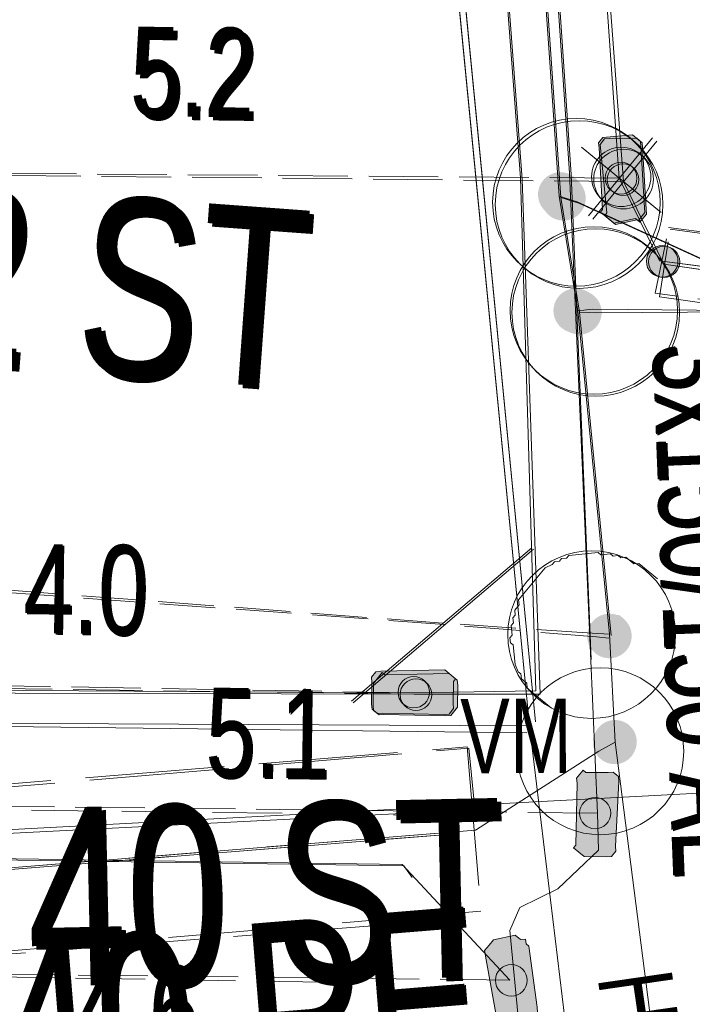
# Model space of a CAD drawing. Header units: metres. Extents: x -740 to 758, y -633 to 854.
# Tile 539 of 656: x 139.48 to 143.5, y -366.76 to -360.87. Entities that reach past the tile are written whole.
import ezdxf

# ---------------------------------------------------------------- set-up
doc = ezdxf.new("R2010")
doc.units = ezdxf.units.M
doc.header["$MEASUREMENT"] = 0
for name, pattern in [('333_125', [0.4576, 0.3328, -0.1248]), ('333_333', [0.6656, 0.3328, -0.3328]), ('416_125', [0.5408, 0.416, -0.1248]), ('416_416', [0.832, 0.416, -0.416]), ('832_208', [1.04, 0.832, -0.208])]:
    doc.linetypes.add(name, pattern=pattern)
for name, color, linetype in [('Gas.LOVION', 7, 'Continuous'), ('Grundkarte.LOVION', 7, 'Continuous'), ('Strom.LOVION', 7, 'Continuous'), ('StromBemass.LOVION', 7, 'Continuous'), ('Wasser.LOVION', 7, 'Continuous')]:
    doc.layers.add(name, color=color, linetype=linetype)
doc.styles.add('ERSTELLTER_STIL_1', font='arial.ttf')

msp = doc.modelspace()

# ---------------------------------------------------------------- hatches: boundary and pattern name
at = {"layer": 'Strom.LOVION', "linetype": 'Continuous', "lineweight": 13}
for points in [[(143.2183, -361.9951), (143.1972, -361.6277), (143.1943, -361.5984), (143.1461, -361.5588), (142.9704, -361.576), (142.944, -361.6081), (142.9469, -361.6374), (142.968, -362.0048), (142.9548, -362.0208), (143.0352, -362.0869), (143.1655, -362.0593), (143.1816, -362.0725), (143.2212, -362.0243)], [(143.2282, -362.0032), (143.2071, -361.6358), (143.2042, -361.6065), (143.1721, -361.5801), (143.1428, -361.583), (143.0096, -361.5812), (142.9803, -361.5841), (142.9539, -361.6162), (142.994, -362.0261), (142.9808, -362.0422), (143.0451, -362.095), (143.1754, -362.0675), (143.1914, -362.0807), (143.2311, -362.0325)], [(141.6516, -365.0152), (142.0218, -365.0233), (142.0511, -365.0204), (142.0775, -364.9883), (142.0746, -364.959), (142.0764, -364.8259), (142.0896, -364.8098), (142.0253, -364.757), (141.6419, -364.7649), (141.6126, -364.7678), (141.5862, -364.7999), (141.589, -364.8292), (141.5873, -364.9623), (141.5902, -364.9916), (141.6223, -365.018)], [(141.6615, -365.0233), (142.0317, -365.0314), (142.061, -365.0286), (142.1006, -364.9804), (142.1024, -364.8472), (142.0995, -364.8179), (142.0513, -364.7783), (141.6678, -364.7862), (141.6518, -364.773), (141.5989, -364.8373), (141.5972, -364.9705), (141.6, -364.9997), (141.6322, -365.0262)], [(142.8156, -365.4334), (142.8074, -365.8036), (142.7942, -365.8197), (142.8585, -365.8725), (142.9917, -365.8743), (143.021, -365.8714), (143.0474, -365.8393), (143.0445, -365.81), (143.0659, -365.4237), (143.063, -365.3944), (143.0309, -365.368), (143.0016, -365.3708), (142.8684, -365.3691), (142.8523, -365.3559), (142.8127, -365.4041)], [(142.2631, -366.4332), (142.3296, -366.8109), (142.3164, -366.827), (142.3646, -366.8666), (142.5402, -366.8494), (142.5799, -366.8012), (142.577, -366.7719), (142.5266, -366.4074), (142.5105, -366.3942), (142.5077, -366.3649), (142.4784, -366.3678), (142.4462, -366.3414), (142.3159, -366.3689)]]:
    msp.add_hatch(color=7, dxfattribs=at).paths.add_polyline_path(points)
at = {"layer": 'StromBemass.LOVION', "linetype": 'Continuous', "lineweight": 13}
for points in [[(143.1518, -361.8786), (143.1588, -361.8689), (143.1645, -361.8584), (143.1689, -361.8473), (143.1718, -361.8357), (143.1733, -361.8239), (143.1732, -361.812), (143.1717, -361.8001), (143.1687, -361.7886), (143.1642, -361.7775), (143.1585, -361.7671), (143.1514, -361.7574), (143.1432, -361.7488), (143.134, -361.7412), (143.1239, -361.7348), (143.1131, -361.7298), (143.1017, -361.7261), (143.09, -361.7239), (143.0781, -361.7232), (143.0662, -361.724), (143.0545, -361.7263), (143.0431, -361.73), (143.0324, -361.7351), (143.0223, -361.7415), (143.0131, -361.7492), (143.005, -361.7579), (142.998, -361.7676), (142.9923, -361.778), (142.9879, -361.7892), (142.985, -361.8007), (142.9836, -361.8126), (142.9836, -361.8245), (142.9851, -361.8363), (142.9881, -361.8479), (142.9926, -361.859), (142.9983, -361.8694), (143.0054, -361.879), (143.0136, -361.8877), (143.0228, -361.8953), (143.0329, -361.9016), (143.0437, -361.9067), (143.0551, -361.9103), (143.0668, -361.9125), (143.0787, -361.9132), (143.0906, -361.9125), (143.1023, -361.9102), (143.1137, -361.9065), (143.1244, -361.9013), (143.1345, -361.8949), (143.1437, -361.8873)], [(143.1628, -361.8868), (143.1697, -361.8772), (143.1754, -361.8669), (143.1797, -361.8558), (143.1826, -361.8444), (143.184, -361.8326), (143.184, -361.8208), (143.1825, -361.809), (143.1795, -361.7976), (143.1751, -361.7866), (143.1694, -361.7762), (143.1624, -361.7667), (143.1543, -361.7581), (143.1451, -361.7506), (143.1351, -361.7442), (143.1244, -361.7392), (143.1131, -361.7356), (143.1015, -361.7334), (143.0896, -361.7327), (143.0778, -361.7335), (143.0662, -361.7358), (143.055, -361.7395), (143.0443, -361.7445), (143.0343, -361.7509), (143.0252, -361.7585), (143.0171, -361.7671), (143.0102, -361.7767), (143.0045, -361.7871), (143.0002, -361.7981), (142.9973, -361.8096), (142.9959, -361.8214), (142.9959, -361.8332), (142.9974, -361.845), (143.0004, -361.8564), (143.0048, -361.8674), (143.0105, -361.8778), (143.0175, -361.8873), (143.0256, -361.8959), (143.0348, -361.9034), (143.0448, -361.9097), (143.0555, -361.9147), (143.0668, -361.9184), (143.0784, -361.9205), (143.0903, -361.9213), (143.1021, -361.9205), (143.1137, -361.9182), (143.1249, -361.9145), (143.1356, -361.9094), (143.1456, -361.9031), (143.1547, -361.8955)], [(143.3972, -362.3747), (143.4041, -362.3651), (143.4098, -362.3547), (143.4141, -362.3436), (143.417, -362.3321), (143.4185, -362.3204), (143.4184, -362.3085), (143.4169, -362.2968), (143.4139, -362.2853), (143.4095, -362.2743), (143.4038, -362.2639), (143.3968, -362.2544), (143.3887, -362.2457), (143.3795, -362.2382), (143.3695, -362.2319), (143.3587, -362.2269), (143.3475, -362.2233), (143.3358, -362.2211), (143.324, -362.2204), (143.3121, -362.2212), (143.3005, -362.2234), (143.2893, -362.2271), (143.2785, -362.2322), (143.2686, -362.2386), (143.2594, -362.2462), (143.2514, -362.2548), (143.2444, -362.2644), (143.2388, -362.2748), (143.2344, -362.2859), (143.2315, -362.2974), (143.2301, -362.3091), (143.2301, -362.321), (143.2316, -362.3327), (143.2346, -362.3442), (143.239, -362.3552), (143.2448, -362.3656), (143.2518, -362.3751), (143.2599, -362.3838), (143.269, -362.3913), (143.2791, -362.3976), (143.2898, -362.4026), (143.3011, -362.4062), (143.3127, -362.4084), (143.3246, -362.4091), (143.3364, -362.4083), (143.348, -362.4061), (143.3593, -362.4024), (143.37, -362.3973), (143.38, -362.3909), (143.3891, -362.3833)], [(143.4078, -362.377), (143.4146, -362.3675), (143.4202, -362.3572), (143.4245, -362.3463), (143.4274, -362.335), (143.4288, -362.3233), (143.4288, -362.3116), (143.4273, -362.3), (143.4243, -362.2887), (143.42, -362.2778), (143.4143, -362.2676), (143.4074, -362.2581), (143.3994, -362.2496), (143.3903, -362.2422), (143.3804, -362.236), (143.3698, -362.231), (143.3587, -362.2274), (143.3472, -362.2253), (143.3355, -362.2246), (143.3238, -362.2254), (143.3123, -362.2276), (143.3012, -362.2312), (143.2906, -362.2363), (143.2808, -362.2426), (143.2718, -362.2501), (143.2638, -362.2586), (143.2569, -362.2681), (143.2513, -362.2784), (143.2471, -362.2893), (143.2442, -362.3006), (143.2428, -362.3122), (143.2428, -362.3239), (143.2443, -362.3355), (143.2473, -362.3469), (143.2516, -362.3577), (143.2573, -362.368), (143.2642, -362.3774), (143.2722, -362.3859), (143.2813, -362.3934), (143.2912, -362.3996), (143.3018, -362.4045), (143.3129, -362.4081), (143.3244, -362.4103), (143.3361, -362.411), (143.3478, -362.4102), (143.3593, -362.408), (143.3704, -362.4043), (143.381, -362.3993), (143.3908, -362.393), (143.3998, -362.3855)], [(141.9119, -364.9499), (141.9187, -364.9403), (141.9244, -364.93), (141.9287, -364.9191), (141.9316, -364.9076), (141.933, -364.896), (141.933, -364.8842), (141.9315, -364.8725), (141.9285, -364.8612), (141.9241, -364.8502), (141.9184, -364.84), (141.9115, -364.8305), (141.9034, -364.8219), (141.8943, -364.8144), (141.8844, -364.8082), (141.8737, -364.8032), (141.8625, -364.7996), (141.8509, -364.7974), (141.8392, -364.7967), (141.8275, -364.7975), (141.8159, -364.7997), (141.8047, -364.8034), (141.7941, -364.8085), (141.7842, -364.8148), (141.7752, -364.8223), (141.7671, -364.8309), (141.7603, -364.8405), (141.7546, -364.8508), (141.7503, -364.8617), (141.7474, -364.8731), (141.746, -364.8848), (141.746, -364.8966), (141.7476, -364.9082), (141.7505, -364.9196), (141.7549, -364.9305), (141.7606, -364.9408), (141.7675, -364.9503), (141.7756, -364.9589), (141.7847, -364.9663), (141.7946, -364.9726), (141.8053, -364.9776), (141.8165, -364.9812), (141.8281, -364.9834), (141.8398, -364.9841), (141.8515, -364.9833), (141.8631, -364.981), (141.8743, -364.9774), (141.8849, -364.9723), (141.8948, -364.966), (141.9038, -364.9585)], [(141.9254, -364.965), (141.9323, -364.9553), (141.938, -364.9449), (141.9423, -364.9338), (141.9453, -364.9223), (141.9467, -364.9105), (141.9467, -364.8987), (141.9451, -364.8869), (141.9421, -364.8754), (141.9377, -364.8643), (141.932, -364.8539), (141.925, -364.8444), (141.9168, -364.8357), (141.9076, -364.8282), (141.8976, -364.8218), (141.8868, -364.8168), (141.8755, -364.8132), (141.8638, -364.811), (141.852, -364.8103), (141.8401, -364.8111), (141.8284, -364.8133), (141.8171, -364.817), (141.8064, -364.8221), (141.7964, -364.8285), (141.7873, -364.8361), (141.7792, -364.8448), (141.7722, -364.8545), (141.7665, -364.8649), (141.7622, -364.876), (141.7593, -364.8875), (141.7578, -364.8993), (141.7579, -364.9111), (141.7594, -364.9229), (141.7624, -364.9344), (141.7668, -364.9455), (141.7725, -364.9559), (141.7796, -364.9654), (141.7877, -364.9741), (141.7969, -364.9816), (141.8069, -364.988), (141.8177, -364.993), (141.829, -364.9966), (141.8407, -364.9988), (141.8526, -364.9995), (141.8644, -364.9987), (141.8761, -364.9965), (141.8874, -364.9928), (141.8981, -364.9877), (141.9081, -364.9813), (141.9172, -364.9737)], [(142.9957, -365.6719), (143.0026, -365.6624), (143.0082, -365.6521), (143.0125, -365.6411), (143.0154, -365.6297), (143.0168, -365.6181), (143.0168, -365.6063), (143.0153, -365.5946), (143.0123, -365.5833), (143.008, -365.5723), (143.0023, -365.5621), (142.9953, -365.5526), (142.9873, -365.544), (142.9782, -365.5366), (142.9682, -365.5303), (142.9576, -365.5253), (142.9464, -365.5217), (142.9348, -365.5196), (142.9231, -365.5189), (142.9114, -365.5196), (142.8998, -365.5219), (142.8887, -365.5256), (142.878, -365.5306), (142.8681, -365.5369), (142.8591, -365.5444), (142.8511, -365.553), (142.8442, -365.5626), (142.8386, -365.5729), (142.8343, -365.5838), (142.8314, -365.5952), (142.83, -365.6069), (142.83, -365.6187), (142.8315, -365.6303), (142.8345, -365.6417), (142.8388, -365.6526), (142.8445, -365.6629), (142.8515, -365.6724), (142.8595, -365.6809), (142.8686, -365.6884), (142.8786, -365.6947), (142.8892, -365.6996), (142.9004, -365.7032), (142.912, -365.7054), (142.9237, -365.7061), (142.9354, -365.7053), (142.947, -365.7031), (142.9581, -365.6994), (142.9688, -365.6944), (142.9787, -365.688), (142.9877, -365.6805)], [(142.4952, -366.6718), (142.5022, -366.6622), (142.5079, -366.6518), (142.5122, -366.6407), (142.5151, -366.6292), (142.5166, -366.6174), (142.5165, -366.6055), (142.515, -366.5938), (142.512, -366.5823), (142.5076, -366.5713), (142.5019, -366.5609), (142.4948, -366.5513), (142.4867, -366.5427), (142.4775, -366.5351), (142.4675, -366.5288), (142.4567, -366.5238), (142.4454, -366.5201), (142.4337, -366.5179), (142.4219, -366.5172), (142.41, -366.518), (142.3984, -366.5203), (142.3871, -366.524), (142.3764, -366.5291), (142.3664, -366.5355), (142.3572, -366.5431), (142.3491, -366.5517), (142.3422, -366.5614), (142.3365, -366.5718), (142.3322, -366.5829), (142.3292, -366.5944), (142.3278, -366.6062), (142.3278, -366.618), (142.3294, -366.6298), (142.3324, -366.6413), (142.3368, -366.6523), (142.3425, -366.6627), (142.3495, -366.6723), (142.3577, -366.6809), (142.3669, -366.6885), (142.3769, -366.6948), (142.3877, -366.6998), (142.399, -366.7034), (142.4106, -366.7056), (142.4225, -366.7063), (142.4343, -366.7056), (142.446, -366.7033), (142.4573, -366.6996), (142.468, -366.6945), (142.478, -366.6881), (142.4871, -366.6805)]]:
    msp.add_hatch(color=7, dxfattribs=at).paths.add_polyline_path(points)
at = {"layer": 'Wasser.LOVION', "linetype": 'Continuous', "lineweight": 13}
for points in [[(142.8183, -362.0005), (142.8281, -361.9869), (142.8361, -361.9722), (142.8423, -361.9567), (142.8464, -361.9404), (142.8484, -361.9238), (142.8484, -361.9071), (142.8462, -361.8905), (142.842, -361.8743), (142.8358, -361.8587), (142.8277, -361.8441), (142.8178, -361.8306), (142.8063, -361.8184), (142.7934, -361.8078), (142.7792, -361.7989), (142.764, -361.7918), (142.7481, -361.7867), (142.7316, -361.7836), (142.7149, -361.7826), (142.6982, -361.7837), (142.6818, -361.7869), (142.6659, -361.7921), (142.6508, -361.7993), (142.6367, -361.8083), (142.6238, -361.819), (142.6124, -361.8312), (142.6026, -361.8448), (142.5946, -361.8595), (142.5885, -361.8751), (142.5844, -361.8913), (142.5823, -361.9079), (142.5824, -361.9247), (142.5845, -361.9413), (142.5887, -361.9575), (142.5949, -361.973), (142.603, -361.9877), (142.6129, -362.0012), (142.6244, -362.0133), (142.6374, -362.024), (142.6515, -362.0329), (142.6667, -362.04), (142.6826, -362.0451), (142.6991, -362.0482), (142.7158, -362.0492), (142.7325, -362.0481), (142.7489, -362.0449), (142.7648, -362.0396), (142.7799, -362.0325), (142.7941, -362.0235), (142.8069, -362.0127)], [(142.8209, -362.0042), (142.8306, -361.9906), (142.8386, -361.9759), (142.8447, -361.9604), (142.8488, -361.9442), (142.8509, -361.9276), (142.8508, -361.9109), (142.8487, -361.8943), (142.8445, -361.8781), (142.8383, -361.8626), (142.8302, -361.848), (142.8203, -361.8345), (142.8088, -361.8224), (142.7959, -361.8118), (142.7818, -361.8028), (142.7666, -361.7958), (142.7507, -361.7907), (142.7343, -361.7876), (142.7176, -361.7866), (142.7009, -361.7877), (142.6845, -361.7909), (142.6687, -361.7961), (142.6536, -361.8033), (142.6395, -361.8123), (142.6266, -361.823), (142.6152, -361.8352), (142.6055, -361.8487), (142.5975, -361.8634), (142.5914, -361.879), (142.5873, -361.8952), (142.5852, -361.9117), (142.5853, -361.9284), (142.5874, -361.945), (142.5916, -361.9612), (142.5978, -361.9767), (142.6059, -361.9913), (142.6158, -362.0048), (142.6273, -362.017), (142.6402, -362.0276), (142.6543, -362.0365), (142.6695, -362.0436), (142.6854, -362.0487), (142.7018, -362.0517), (142.7185, -362.0527), (142.7352, -362.0516), (142.7516, -362.0485), (142.7674, -362.0432), (142.7825, -362.0361), (142.7966, -362.0271), (142.8095, -362.0164)], [(142.8342, -362.017), (142.844, -362.0034), (142.852, -361.9886), (142.8582, -361.973), (142.8623, -361.9568), (142.8643, -361.9401), (142.8643, -361.9233), (142.8621, -361.9067), (142.8579, -361.8905), (142.8517, -361.8749), (142.8436, -361.8602), (142.8337, -361.8467), (142.8221, -361.8345), (142.8092, -361.8239), (142.795, -361.8149), (142.7798, -361.8078), (142.7638, -361.8027), (142.7473, -361.7996), (142.7306, -361.7986), (142.7139, -361.7997), (142.6974, -361.8029), (142.6815, -361.8081), (142.6663, -361.8153), (142.6522, -361.8244), (142.6393, -361.8351), (142.6278, -361.8474), (142.618, -361.861), (142.61, -361.8757), (142.6039, -361.8913), (142.5997, -361.9076), (142.5977, -361.9242), (142.5978, -361.941), (142.5999, -361.9576), (142.6041, -361.9738), (142.6104, -361.9894), (142.6185, -362.0041), (142.6284, -362.0176), (142.6399, -362.0298), (142.6529, -362.0405), (142.6671, -362.0494), (142.6823, -362.0565), (142.6982, -362.0616), (142.7147, -362.0647), (142.7314, -362.0657), (142.7482, -362.0646), (142.7647, -362.0614), (142.7806, -362.0562), (142.7957, -362.049), (142.8099, -362.04), (142.8228, -362.0292)], [(142.8371, -362.0233), (142.8469, -362.0098), (142.8549, -361.9951), (142.861, -361.9795), (142.8651, -361.9633), (142.8672, -361.9467), (142.8671, -361.93), (142.865, -361.9134), (142.8608, -361.8972), (142.8546, -361.8817), (142.8465, -361.867), (142.8366, -361.8535), (142.8251, -361.8414), (142.8122, -361.8308), (142.798, -361.8219), (142.7829, -361.8148), (142.7669, -361.8097), (142.7505, -361.8066), (142.7338, -361.8056), (142.7171, -361.8067), (142.7007, -361.8099), (142.6848, -361.8151), (142.6697, -361.8223), (142.6556, -361.8313), (142.6427, -361.842), (142.6313, -361.8542), (142.6215, -361.8678), (142.6135, -361.8825), (142.6074, -361.898), (142.6033, -361.9142), (142.6013, -361.9308), (142.6013, -361.9476), (142.6035, -361.9642), (142.6077, -361.9803), (142.6139, -361.9959), (142.622, -362.0105), (142.6319, -362.024), (142.6434, -362.0362), (142.6563, -362.0468), (142.6704, -362.0557), (142.6856, -362.0628), (142.7015, -362.0679), (142.718, -362.071), (142.7347, -362.072), (142.7513, -362.0709), (142.7678, -362.0677), (142.7837, -362.0625), (142.7988, -362.0553), (142.8129, -362.0463), (142.8257, -362.0356)], [(142.9099, -362.6945), (142.9197, -362.681), (142.9277, -362.6663), (142.9338, -362.6508), (142.9379, -362.6346), (142.9399, -362.6181), (142.9399, -362.6014), (142.9377, -362.5848), (142.9335, -362.5687), (142.9273, -362.5532), (142.9192, -362.5386), (142.9094, -362.5251), (142.8979, -362.513), (142.885, -362.5024), (142.8709, -362.4935), (142.8558, -362.4865), (142.8399, -362.4814), (142.8235, -362.4783), (142.8069, -362.4773), (142.7902, -362.4784), (142.7738, -362.4816), (142.758, -362.4868), (142.7429, -362.4939), (142.7289, -362.5029), (142.716, -362.5136), (142.7046, -362.5258), (142.6949, -362.5393), (142.6869, -362.554), (142.6808, -362.5695), (142.6767, -362.5857), (142.6747, -362.6022), (142.6747, -362.6189), (142.6769, -362.6355), (142.6811, -362.6516), (142.6873, -362.6671), (142.6953, -362.6817), (142.7052, -362.6952), (142.7167, -362.7073), (142.7295, -362.7179), (142.7437, -362.7268), (142.7588, -362.7338), (142.7747, -362.7389), (142.7911, -362.742), (142.8077, -362.743), (142.8244, -362.7419), (142.8407, -362.7387), (142.8566, -362.7335), (142.8717, -362.7264), (142.8857, -362.7174), (142.8985, -362.7067)], [(142.9152, -362.696), (142.9249, -362.6825), (142.9329, -362.6678), (142.939, -362.6523), (142.9431, -362.6361), (142.9452, -362.6196), (142.9451, -362.6029), (142.943, -362.5863), (142.9388, -362.5702), (142.9326, -362.5547), (142.9245, -362.5401), (142.9146, -362.5266), (142.9032, -362.5145), (142.8903, -362.5039), (142.8762, -362.495), (142.861, -362.4879), (142.8452, -362.4828), (142.8288, -362.4798), (142.8121, -362.4788), (142.7954, -362.4799), (142.7791, -362.4831), (142.7632, -362.4883), (142.7481, -362.4954), (142.7341, -362.5044), (142.7212, -362.5151), (142.7099, -362.5273), (142.7001, -362.5408), (142.6921, -362.5555), (142.686, -362.571), (142.6819, -362.5872), (142.6799, -362.6037), (142.6799, -362.6204), (142.6821, -362.637), (142.6863, -362.6531), (142.6925, -362.6686), (142.7006, -362.6832), (142.7104, -362.6967), (142.7219, -362.7088), (142.7348, -362.7194), (142.7489, -362.7283), (142.764, -362.7354), (142.7799, -362.7405), (142.7963, -362.7435), (142.8129, -362.7445), (142.8296, -362.7434), (142.846, -362.7402), (142.8618, -362.735), (142.8769, -362.7279), (142.891, -362.7189), (142.9038, -362.7082)], [(142.9269, -362.7027), (142.9366, -362.6893), (142.9445, -362.6748), (142.9506, -362.6593), (142.9546, -362.6433), (142.9567, -362.6268), (142.9566, -362.6103), (142.9545, -362.5938), (142.9503, -362.5778), (142.9442, -362.5624), (142.9361, -362.5479), (142.9264, -362.5345), (142.915, -362.5225), (142.9022, -362.512), (142.8882, -362.5031), (142.8731, -362.4961), (142.8574, -362.4911), (142.8411, -362.488), (142.8245, -362.487), (142.808, -362.4881), (142.7917, -362.4913), (142.776, -362.4964), (142.761, -362.5036), (142.7471, -362.5125), (142.7343, -362.5231), (142.723, -362.5352), (142.7133, -362.5486), (142.7054, -362.5632), (142.6994, -362.5786), (142.6953, -362.5947), (142.6933, -362.6111), (142.6933, -362.6277), (142.6955, -362.6441), (142.6996, -362.6601), (142.7058, -362.6755), (142.7138, -362.69), (142.7236, -362.7034), (142.735, -362.7154), (142.7478, -362.7259), (142.7618, -362.7348), (142.7768, -362.7418), (142.7926, -362.7469), (142.8089, -362.7499), (142.8254, -362.7509), (142.8419, -362.7498), (142.8582, -362.7466), (142.8739, -362.7415), (142.8889, -362.7344), (142.9029, -362.7254), (142.9156, -362.7148)], [(142.9328, -362.7044), (142.9424, -362.6909), (142.9503, -362.6764), (142.9564, -362.661), (142.9604, -362.645), (142.9625, -362.6286), (142.9624, -362.6121), (142.9603, -362.5957), (142.9561, -362.5797), (142.95, -362.5643), (142.942, -362.5499), (142.9322, -362.5365), (142.9209, -362.5245), (142.9081, -362.514), (142.8941, -362.5052), (142.8791, -362.4982), (142.8634, -362.4932), (142.8471, -362.4901), (142.8306, -362.4891), (142.8141, -362.4902), (142.7979, -362.4934), (142.7822, -362.4985), (142.7673, -362.5056), (142.7533, -362.5145), (142.7406, -362.5251), (142.7294, -362.5372), (142.7197, -362.5506), (142.7118, -362.5651), (142.7057, -362.5805), (142.7017, -362.5965), (142.6997, -362.6129), (142.6997, -362.6295), (142.7018, -362.6458), (142.706, -362.6618), (142.7121, -362.6772), (142.7201, -362.6917), (142.7299, -362.705), (142.7413, -362.717), (142.754, -362.7275), (142.768, -362.7363), (142.783, -362.7433), (142.7987, -362.7484), (142.815, -362.7514), (142.8315, -362.7524), (142.848, -362.7513), (142.8642, -362.7482), (142.8799, -362.743), (142.8948, -362.7359), (142.9088, -362.727), (142.9215, -362.7164)], [(143.1118, -364.6387), (143.1216, -364.6252), (143.1296, -364.6105), (143.1357, -364.5949), (143.1398, -364.5787), (143.1418, -364.5621), (143.1418, -364.5454), (143.1396, -364.5289), (143.1354, -364.5127), (143.1292, -364.4972), (143.1211, -364.4825), (143.1113, -364.4691), (143.0998, -364.4569), (143.0869, -364.4463), (143.0727, -364.4374), (143.0576, -364.4303), (143.0417, -364.4252), (143.0252, -364.4221), (143.0086, -364.4211), (142.9919, -364.4222), (142.9755, -364.4254), (142.9596, -364.4306), (142.9445, -364.4378), (142.9304, -364.4468), (142.9176, -364.4575), (142.9062, -364.4697), (142.8964, -364.4833), (142.8884, -364.4979), (142.8823, -364.5135), (142.8782, -364.5297), (142.8761, -364.5463), (142.8762, -364.563), (142.8783, -364.5796), (142.8825, -364.5957), (142.8887, -364.6113), (142.8968, -364.6259), (142.9067, -364.6394), (142.9182, -364.6515), (142.9311, -364.6621), (142.9452, -364.671), (142.9604, -364.6781), (142.9763, -364.6832), (142.9927, -364.6863), (143.0094, -364.6873), (143.0261, -364.6862), (143.0425, -364.683), (143.0584, -364.6778), (143.0735, -364.6706), (143.0876, -364.6616), (143.1004, -364.6509)], [(143.1118, -364.6387), (143.1216, -364.6252), (143.1296, -364.6105), (143.1357, -364.5949), (143.1398, -364.5787), (143.1418, -364.5621), (143.1418, -364.5454), (143.1396, -364.5289), (143.1354, -364.5127), (143.1292, -364.4972), (143.1211, -364.4825), (143.1113, -364.4691), (143.0998, -364.4569), (143.0869, -364.4463), (143.0727, -364.4374), (143.0576, -364.4303), (143.0417, -364.4252), (143.0252, -364.4221), (143.0086, -364.4211), (142.9919, -364.4222), (142.9755, -364.4254), (142.9596, -364.4306), (142.9445, -364.4378), (142.9304, -364.4468), (142.9176, -364.4575), (142.9062, -364.4697), (142.8964, -364.4833), (142.8884, -364.4979), (142.8823, -364.5135), (142.8782, -364.5297), (142.8761, -364.5463), (142.8762, -364.563), (142.8783, -364.5796), (142.8825, -364.5957), (142.8887, -364.6113), (142.8968, -364.6259), (142.9067, -364.6394), (142.9182, -364.6515), (142.9311, -364.6621), (142.9452, -364.671), (142.9604, -364.6781), (142.9763, -364.6832), (142.9927, -364.6863), (143.0094, -364.6873), (143.0261, -364.6862), (143.0425, -364.683), (143.0584, -364.6778), (143.0735, -364.6706), (143.0876, -364.6616), (143.1004, -364.6509)], [(142.9491, -364.4393), (142.8963, -364.5036), (142.8992, -364.5328), (142.886, -364.5489), (142.8917, -364.6075), (142.9238, -364.6339), (142.9267, -364.6631), (143.0984, -364.4542), (143.0663, -364.4278)], [(142.9491, -364.4393), (142.8963, -364.5036), (142.8992, -364.5328), (142.886, -364.5489), (142.8917, -364.6075), (142.9238, -364.6339), (142.9267, -364.6631), (143.0984, -364.4542), (143.0663, -364.4278)], [(143.141, -365.2729), (143.1505, -365.2596), (143.1583, -365.2453), (143.1643, -365.2301), (143.1683, -365.2143), (143.1703, -365.1981), (143.1702, -365.1818), (143.1681, -365.1656), (143.164, -365.1498), (143.158, -365.1346), (143.1501, -365.1203), (143.1404, -365.1071), (143.1292, -365.0953), (143.1166, -365.0849), (143.1028, -365.0762), (143.088, -365.0693), (143.0725, -365.0643), (143.0564, -365.0613), (143.0401, -365.0603), (143.0238, -365.0614), (143.0078, -365.0645), (142.9923, -365.0696), (142.9775, -365.0766), (142.9638, -365.0854), (142.9512, -365.0959), (142.9401, -365.1078), (142.9305, -365.121), (142.9227, -365.1354), (142.9168, -365.1506), (142.9127, -365.1664), (142.9108, -365.1826), (142.9108, -365.1989), (142.9129, -365.2151), (142.917, -365.2309), (142.9231, -365.2461), (142.931, -365.2603), (142.9406, -365.2735), (142.9518, -365.2854), (142.9645, -365.2958), (142.9783, -365.3045), (142.9931, -365.3114), (143.0086, -365.3164), (143.0246, -365.3194), (143.0409, -365.3203), (143.0572, -365.3193), (143.0733, -365.3161), (143.0888, -365.3111), (143.1035, -365.3041), (143.1173, -365.2953), (143.1298, -365.2848)], [(143.1428, -365.2686), (143.1523, -365.2554), (143.1601, -365.2411), (143.1661, -365.2259), (143.1701, -365.21), (143.1721, -365.1938), (143.1721, -365.1775), (143.17, -365.1613), (143.1658, -365.1455), (143.1598, -365.1303), (143.1519, -365.1161), (143.1422, -365.1029), (143.131, -365.091), (143.1184, -365.0806), (143.1046, -365.0719), (143.0898, -365.065), (143.0742, -365.06), (143.0582, -365.057), (143.0419, -365.056), (143.0256, -365.0571), (143.0096, -365.0602), (142.9941, -365.0653), (142.9793, -365.0723), (142.9655, -365.0811), (142.953, -365.0916), (142.9419, -365.1035), (142.9323, -365.1168), (142.9245, -365.1311), (142.9185, -365.1463), (142.9145, -365.1621), (142.9125, -365.1783), (142.9126, -365.1947), (142.9147, -365.2108), (142.9188, -365.2267), (142.9248, -365.2418), (142.9327, -365.2561), (142.9424, -365.2693), (142.9536, -365.2811), (142.9662, -365.2915), (142.98, -365.3002), (142.9948, -365.3071), (143.0104, -365.3121), (143.0264, -365.3151), (143.0427, -365.3161), (143.059, -365.315), (143.0751, -365.3119), (143.0906, -365.3068), (143.1053, -365.2998), (143.1191, -365.291), (143.1316, -365.2806)]]:
    msp.add_hatch(color=7, dxfattribs=at).paths.add_polyline_path(points)

# ---------------------------------------------------------------- linework, layer by layer
at = {"layer": 'Gas.LOVION', "color": 5, "linetype": 'Continuous', "lineweight": 18}
for points in [[(145.3373, -365.3789), (145.2363, -365.4036), (138.9879, -365.7337), (137.8565, -365.8)], [(142.1607, -365.5952), (139.0139, -365.7551), (137.8664, -365.8081)]]:
    msp.add_lwpolyline(points, dxfattribs=at)
at = {"layer": 'Grundkarte.LOVION', "color": 8, "linetype": 'Continuous', "lineweight": 18}
for points in [[(142.5673, -365.0677), (141.7372, -356.5777), (141.5487, -353.1381), (141.5868, -347.7847), (142.0296, -344.7563), (142.3104, -342.187), (143.7666, -336.2221), (144.6928, -332.9987), (144.787, -332.753), (144.8755, -332.4488), (144.9961, -332.171), (145.0581, -331.8989), (145.2994, -331.3433), (145.3879, -331.0391), (145.4821, -330.7935), (145.7233, -330.2379), (145.8118, -329.9337), (145.9324, -329.6559), (146.0266, -329.4102), (146.5091, -328.299), (146.6033, -328.0534), (146.7561, -327.802), (146.8503, -327.5563), (147.0237, -327.2143)], [(142.5673, -365.0677), (141.7372, -356.5777), (141.5487, -353.1381), (141.5868, -347.7847), (142.0296, -344.7563)], [(153.7233, -416.9912), (153.3918, -416.0187), (150.2464, -406.2181), (149.1281, -402.3374), (147.4709, -395.9676), (146.1522, -390.0376), (145.2544, -385.6919), (143.7727, -375.374), (142.531, -365.0917), (141.6951, -356.5431), (141.5432, -353.7797), (141.6951, -356.5431), (141.9528, -359.178), (137.899, -359.131), (137.1321, -359.1469)], [(153.7233, -416.9912), (153.3918, -416.0187), (150.2464, -406.2181), (149.1281, -402.3374), (147.4709, -395.9676), (146.1522, -390.0376), (145.2544, -385.6919), (143.7727, -375.374), (142.531, -365.0917), (141.6951, -356.5431), (141.5432, -353.7797)], [(142.5144, -365.132), (137.928, -365.078), (129.2671, -365.0677), (128.0846, -365.065), (124.0951, -365.0709), (113.5814, -369.084), (112.0214, -363.7095), (124.1553, -359.0356), (128.0919, -359.094), (129.333, -359.0909), (137.941, -359.1655), (141.9948, -359.2125), (142.5673, -365.0677)], [(137.1321, -359.1469), (137.899, -359.131), (141.9528, -359.178), (142.531, -365.0917), (137.9181, -365.0699), (132.2456, -365.0925)], [(125.9002, -385.3471), (118.2875, -385.1751), (115.3099, -374.9739), (128.0096, -375.1805), (132.3297, -375.231), (134.1677, -375.2877), (132.3297, -375.231), (128.0096, -375.1805), (115.3099, -374.9739), (113.5814, -369.084), (124.0951, -365.0709), (128.0846, -365.065), (129.2671, -365.0677), (137.928, -365.078), (142.5144, -365.132)], [(132.2456, -365.0925), (137.9181, -365.0699), (142.531, -365.0917), (143.7727, -375.374), (141.8497, -375.3551), (140.8429, -375.3354), (132.2877, -375.1965), (127.9676, -375.146), (124.0045, -375.1196), (127.9676, -375.146), (132.2877, -375.1965), (140.8429, -375.3354), (141.8497, -375.3551), (143.7727, -375.374), (145.2544, -385.6919), (141.7012, -385.6256), (133.1138, -385.4603), (131.8992, -385.4312), (118.2455, -385.1406), (117.586, -382.9293)]]:
    msp.add_lwpolyline(points, dxfattribs=at)
at = {"layer": 'Grundkarte.LOVION', "color": 253, "linetype": 'Continuous', "lineweight": 18}
for points in [[(142.0296, -344.7563), (141.5868, -347.7847), (141.5487, -353.1381), (141.7372, -356.5777), (142.5673, -365.0677)], [(141.5432, -353.7797), (141.6951, -356.5431), (142.531, -365.0917), (143.7727, -375.374), (145.2544, -385.6919), (146.1522, -390.0376), (147.4709, -395.9676), (149.1281, -402.3374), (150.2464, -406.2181), (153.3918, -416.0187), (153.7233, -416.9912)]]:
    msp.add_lwpolyline(points, dxfattribs=at)
at = {"layer": 'Strom.LOVION', "color": 5, "linetype": 'Continuous', "lineweight": 18}
for points in [[(141.9276, -358.6189), (142.8381, -358.5594), (143.068, -361.8177)], [(141.9536, -358.6402), (142.848, -358.5676), (143.0939, -361.839)], [(141.9717, -359.2205), (142.2805, -359.2051), (142.4767, -361.8163), (142.5695, -364.8811), (141.8318, -364.8941), (137.8395, -364.8707)], [(141.9976, -359.2418), (142.2904, -359.2132), (142.4866, -361.8245), (142.5954, -364.9024), (141.8417, -364.9022), (137.8655, -364.892)], [(143.068, -361.8177), (143.3083, -362.3114), (150.255, -363.2282), (159.9058, -364.2944)], [(143.0939, -361.839), (143.3343, -362.3327), (144.6832, -362.5259)], [(142.4134, -366.6106), (141.7696, -365.9199), (137.8329, -365.8614)], [(141.8305, -365.9969), (141.7795, -365.928), (137.8428, -365.8695)]]:
    msp.add_lwpolyline(points, dxfattribs=at)
at = {"layer": 'Strom.LOVION', "color": 150, "linetype": 'Continuous', "lineweight": 18}
for points in [[(142.9367, -365.6136), (142.7695, -361.7877), (142.5739, -358.8808), (141.9723, -358.9248)], [(142.9003, -364.6953), (142.7794, -361.7959), (142.5838, -358.8889), (141.9822, -358.933)], [(142.9367, -365.6136), (142.9435, -365.8346), (142.7, -366.0653), (142.4744, -366.1761), (142.4141, -366.315), (142.4685, -366.8712), (142.636, -367.2243), (142.8075, -367.7691), (145.0666, -383.9222), (145.2672, -385.2178), (147.7958, -395.9654), (148.8302, -400.0464), (150.0927, -403.5879), (150.1348, -405.0763), (150.6453, -406.519), (152.5248, -412.2908), (154.1893, -417.3742)]]:
    msp.add_lwpolyline(points, dxfattribs=at)
at = {"layer": 'Strom.LOVION', "color": 7, "linetype": 'Continuous', "lineweight": 13}
for points in [[(143.2183, -361.9951), (143.2212, -362.0243), (143.1816, -362.0725), (143.1655, -362.0593), (143.0352, -362.0869), (142.9548, -362.0208), (142.968, -362.0048), (142.9469, -361.6374), (142.944, -361.6081), (142.9704, -361.576), (143.1461, -361.5588), (143.1943, -361.5984), (143.1972, -361.6277)], [(143.2282, -362.0032), (143.2311, -362.0325), (143.1914, -362.0807), (143.1754, -362.0675), (143.0451, -362.095), (142.9808, -362.0422), (142.994, -362.0261), (142.9539, -361.6162), (142.9803, -361.5841), (143.0096, -361.5812), (143.1428, -361.583), (143.1721, -361.5801), (143.2042, -361.6065), (143.2071, -361.6358)], [(141.6516, -365.0152), (141.6223, -365.018), (141.5902, -364.9916), (141.5873, -364.9623), (141.589, -364.8292), (141.5862, -364.7999), (141.6126, -364.7678), (141.6419, -364.7649), (142.0253, -364.757), (142.0896, -364.8098), (142.0764, -364.8259), (142.0746, -364.959), (142.0775, -364.9883), (142.0511, -365.0204), (142.0218, -365.0233)], [(141.6615, -365.0233), (141.6322, -365.0262), (141.6, -364.9997), (141.5972, -364.9705), (141.5989, -364.8373), (141.6518, -364.773), (141.6678, -364.7862), (142.0513, -364.7783), (142.0995, -364.8179), (142.1024, -364.8472), (142.1006, -364.9804), (142.061, -365.0286), (142.0317, -365.0314)], [(142.8156, -365.4334), (142.8127, -365.4041), (142.8523, -365.3559), (142.8684, -365.3691), (143.0016, -365.3708), (143.0309, -365.368), (143.063, -365.3944), (143.0659, -365.4237), (143.0445, -365.81), (143.0474, -365.8393), (143.021, -365.8714), (142.9917, -365.8743), (142.8585, -365.8725), (142.7942, -365.8197), (142.8074, -365.8036)], [(142.2631, -366.4332), (142.2895, -366.401), (142.3159, -366.3689), (142.4462, -366.3414), (142.4784, -366.3678), (142.5077, -366.3649), (142.5105, -366.3942), (142.5266, -366.4074), (142.577, -366.7719), (142.5799, -366.8012), (142.5402, -366.8494), (142.3646, -366.8666), (142.3164, -366.827), (142.3296, -366.8109)]]:
    msp.add_lwpolyline(points, close=True, dxfattribs=at)
at = {"layer": 'Strom.LOVION', "color": 9, "linetype": 'Continuous', "lineweight": 18}
for points in [[(142.8831, -362.0426), (143.2661, -361.5766)], [(142.909, -362.064), (143.292, -361.5979)], [(142.843, -361.6328), (143.309, -362.0158)], [(142.8529, -361.6409), (143.3189, -362.0239)]]:
    msp.add_lwpolyline(points, dxfattribs=at)
at = {"layer": 'Strom.LOVION', "color": 7, "linetype": '333_125', "lineweight": 13}
msp.add_lwpolyline([(150.2803, -363.0336), (150.2164, -363.4389), (143.283, -362.506), (143.3629, -362.1139)], close=True, dxfattribs=at)
msp.add_lwpolyline([(144.5379, -362.7027), (143.309, -362.5273), (143.3728, -362.1221), (144.8417, -362.3331)], dxfattribs=at)
at = {"layer": 'Strom.LOVION', "color": 9, "linetype": '333_333', "lineweight": 18}
for points in [[(143.3083, -362.3114), (150.255, -363.2282)], [(143.3343, -362.3327), (144.6832, -362.5259)]]:
    msp.add_lwpolyline(points, dxfattribs=at)
at = {"layer": 'Strom.LOVION', "color": 9, "linetype": 'Continuous', "lineweight": 18}
for centre, radius in [((143.0796, -361.8105), 0.1771), ((143.0934, -361.8238), 0.1783)]:
    msp.add_circle(centre, radius, dxfattribs=at)
at = {"layer": 'StromBemass.LOVION', "color": 7, "linetype": '416_125', "lineweight": 13}
for points in [[(143.3083, -362.3114), (150.255, -363.2282), (159.9058, -364.2944), (160.5543, -358.2312)], [(143.068, -361.8177), (137.8771, -361.7784)], [(143.0939, -361.839), (137.887, -361.7865)], [(143.3343, -362.3327), (144.6832, -362.5259)], [(141.8318, -364.8941), (137.8498, -364.8253)], [(141.8417, -364.9022), (137.8758, -364.8466)], [(142.9367, -365.6136), (137.8175, -365.5526)], [(142.1343, -365.6273), (137.8435, -365.5739)], [(142.4134, -366.6106), (137.827, -366.5566)], [(141.3155, -366.6236), (137.8369, -366.5647)]]:
    msp.add_lwpolyline(points, dxfattribs=at)
at = {"layer": 'StromBemass.LOVION', "color": 7, "linetype": 'Continuous', "lineweight": 13}
for centre, radius in [((143.0784, -361.8182), 0.095), ((143.0899, -361.827), 0.0943), ((143.3243, -362.3147), 0.0944), ((143.3358, -362.3178), 0.0932), ((141.8395, -364.8904), 0.0937), ((141.8523, -364.9049), 0.0946), ((142.9234, -365.6125), 0.0936), ((142.4222, -366.6118), 0.0946)]:
    msp.add_circle(centre, radius, dxfattribs=at)
at = {"layer": 'Wasser.LOVION', "color": 150, "linetype": 'Continuous', "lineweight": 18}
for points in [[(143.0192, -364.5507), (142.8302, -362.6184), (142.7191, -361.9347), (142.126, -353.4511), (142.1406, -352.8438), (142.1865, -350.593), (143.2563, -342.6413), (143.2966, -342.2975), (143.4167, -341.5616), (143.6139, -340.4044), (144.2729, -336.2613), (143.8441, -336.2589), (143.2414, -336.1405), (142.688, -336.2241), (138.4949, -337.6242), (129.1049, -340.4339), (128.529, -340.7414), (128.4619, -340.6593), (117.9052, -344.2333), (116.7542, -344.5527), (113.203, -345.5649)], [(154.7196, -417.81), (152.6512, -412.0715), (150.927, -406.8314), (150.9041, -406.5971), (150.7269, -405.9938), (150.7241, -405.9645), (150.31, -404.6011), (150.0295, -403.6975), (148.7259, -399.5837), (146.59, -390.5859), (146.1437, -387.2306), (145.9117, -385.6129), (145.7862, -384.7828), (145.6893, -384.2455), (145.6228, -383.8678), (144.9448, -380.1066), (144.168, -373.9758), (143.043, -365.1895), (143.0093, -364.5425), (142.8203, -362.6103), (142.7092, -361.9266), (142.1162, -353.4429), (142.1243, -353.0727)], [(142.7092, -361.9266), (142.8159, -361.9605), (143.6975, -362.362), (158.9363, -363.9016), (159.9531, -363.4179)], [(142.7191, -361.9347), (142.8258, -361.9686), (143.7074, -362.3701), (144.7228, -362.4777)], [(142.8203, -362.6103), (142.9082, -362.6017), (143.7365, -362.6094), (158.423, -364.3951), (159.7138, -365.0521)], [(142.8302, -362.6184), (142.9341, -362.6231), (143.7464, -362.6175), (144.5247, -362.7188)], [(143.043, -365.1895), (142.9448, -365.2434), (142.2076, -365.7145), (137.853, -366.0663)], [(142.0418, -365.7398), (137.8629, -366.0745)]]:
    msp.add_lwpolyline(points, dxfattribs=at)
at = {"layer": 'Wasser.LOVION', "color": 7, "linetype": 'Continuous', "lineweight": 13}
for points in [[(141.4673, -364.9445), (142.545, -364.0264)], [(141.4772, -364.9526), (142.5549, -364.0345)], [(142.6626, -364.9845), (142.5179, -364.8657), (142.5151, -364.8364), (142.4829, -364.81), (142.4801, -364.7807), (142.464, -364.7675), (142.4451, -364.725), (142.4336, -364.6079), (142.4176, -364.5947), (142.4147, -364.5654), (142.4279, -364.5494), (142.4222, -364.4908), (142.4354, -364.4747), (142.4325, -364.4455), (142.4457, -364.4294), (142.4429, -364.4001), (142.4693, -364.368), (142.4664, -364.3387), (142.6249, -364.1459), (142.6674, -364.1269), (142.6806, -364.1109), (142.7099, -364.108), (142.7231, -364.0919), (142.7524, -364.0891), (142.7656, -364.073), (142.9412, -364.0558), (142.9573, -364.069), (143.0158, -364.0633), (143.0319, -364.0765), (143.0612, -364.0737), (143.0773, -364.0869), (143.1065, -364.084), (143.1547, -364.1236), (143.184, -364.1208), (143.2965, -364.2132)]]:
    msp.add_lwpolyline(points, dxfattribs=at)
at = {"layer": 'Wasser.LOVION', "color": 150, "linetype": '333_125', "lineweight": 18}
for points in [[(142.0128, -364.4774), (137.9333, -364.1669)], [(143.0059, -364.5667), (142.9313, -364.5592), (142.0227, -364.4855), (137.9592, -364.1883)], [(143.0093, -364.5425), (142.9054, -364.5379), (142.0128, -364.4774)]]:
    msp.add_lwpolyline(points, dxfattribs=at)
at = {"layer": 'Wasser.LOVION', "color": 7, "linetype": '832_208', "lineweight": 13}
msp.add_lwpolyline([(137.9016, -366.564), (137.8043, -365.5687), (142.159, -365.2168), (142.2402, -366.199)], close=True, dxfattribs=at)
msp.add_lwpolyline([(141.5928, -366.2861), (137.9115, -366.5722), (137.8303, -365.59), (142.1688, -365.2249), (142.2003, -365.547)], dxfattribs=at)
at = {"layer": 'Wasser.LOVION', "color": 252, "linetype": '416_416', "lineweight": 18}
for points in [[(142.2076, -365.7145), (137.853, -366.0663)], [(142.0418, -365.7398), (137.8629, -366.0745)]]:
    msp.add_lwpolyline(points, dxfattribs=at)
at = {"layer": 'Wasser.LOVION', "color": 7, "linetype": 'Continuous', "lineweight": 13}
for centre, radius in [((142.8114, -361.9627), 0.5008), ((142.8277, -361.976), 0.501), ((142.9158, -362.6087), 0.5004), ((142.9269, -362.6207), 0.5006), ((142.9029, -364.5459), 0.5008), ((142.9543, -365.243), 0.4988)]:
    msp.add_circle(centre, radius, dxfattribs=at)

# ---------------------------------------------------------------- texts
at = {"layer": 'Gas.LOVION', "color": 5, "linetype": 'Continuous', "lineweight": 18, "attachment_point": 7, "style": 'ERSTELLTER_STIL_1'}
for s, insert, char_height, rotation in [('{\\A1;\\W0.71559x;40 ST}', (139.5391, -366.6651), 1.067091, 1.24009), ('{\\A1;\\W0.71558x;40 ST}', (139.565, -366.6866), 1.067092, 1.24291)]:
    msp.add_mtext(s, dxfattribs=dict(at, insert=insert, char_height=char_height, rotation=rotation))
at = {"layer": 'Strom.LOVION', "color": 150, "linetype": 'Continuous', "lineweight": 18, "char_height": 0.533554, "attachment_point": 7, "rotation": 272.2443, "style": 'ERSTELLTER_STIL_1'}
for insert in [(143.2578, -362.8089), (143.2676, -362.817)]:
    msp.add_mtext('{\\A1;\\W0.69468x;3x150/150 AL }', dxfattribs=dict(at, insert=insert))
at = {"layer": 'Strom.LOVION', "color": 7, "linetype": 'Continuous', "lineweight": 13, "attachment_point": 7, "style": 'ERSTELLTER_STIL_1'}
for s, insert, char_height, rotation in [('{\\A1;\\W0.71564x;VM}', (142.1187, -365.375), 0.444628, 0.24245), ('{\\A1;\\W0.71561x;HM}', (142.9373, -366.5932), 0.444597, 278.2455)]:
    msp.add_mtext(s, dxfattribs=dict(at, insert=insert, char_height=char_height, rotation=rotation))
at = {"layer": 'StromBemass.LOVION', "color": 7, "linetype": 'Continuous', "lineweight": 13, "attachment_point": 7, "style": 'ERSTELLTER_STIL_1'}
for s, insert, char_height, rotation in [('{\\A1;\\W0.71564x;5.2}', (140.1424, -361.4532), 0.533545, 359.2438), ('{\\A1;\\W0.71556x;5.2}', (140.1684, -361.4746), 0.533545, 359.2438), ('{\\A1;\\W0.71556x;4.0}', (139.5047, -364.5441), 0.533545, 359.2438), ('{\\A1;\\W0.71556x;4.0}', (139.5146, -364.5522), 0.533545, 359.2438), ('{\\A1;\\W0.71567x;5.1}', (140.5929, -365.4031), 0.533519, 359.24377), ('{\\A1;\\W0.71556x;5.1}', (140.6028, -365.4112), 0.533545, 359.2438), ('{\\A1;\\W0.71556x;4.6}', (139.8086, -367.0561), 0.533545, 359.2438), ('{\\A1;\\W0.71556x;4.6}', (139.8185, -367.0642), 0.533545, 359.2438)]:
    msp.add_mtext(s, dxfattribs=dict(at, insert=insert, char_height=char_height, rotation=rotation))
at = {"layer": 'Wasser.LOVION', "color": 150, "linetype": 'Continuous', "lineweight": 18, "attachment_point": 7, "style": 'ERSTELLTER_STIL_1'}
for s, insert, char_height, rotation in [('{\\A1;\\W0.71558x;32 ST}', (138.3258, -362.8858), 1.067078, 355.80494), ('{\\A1;\\W0.71558x;32 ST}', (138.3517, -362.9071), 1.067082, 355.80212), ('{\\A1;\\W0.71557x;40 PE}', (139.3936, -367.4793), 1.067097, 4.64669), ('{\\A1;\\W0.71559x;40 PE}', (139.4034, -367.4873), 1.067092, 4.64387)]:
    msp.add_mtext(s, dxfattribs=dict(at, insert=insert, char_height=char_height, rotation=rotation))

doc.saveas('drawing.dxf')
